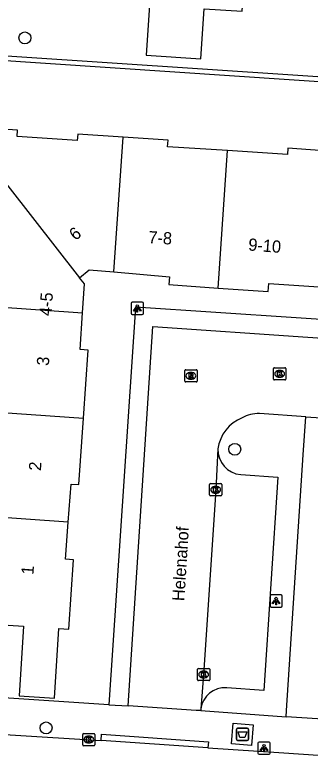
# Model space of a CAD drawing. Extents: x 161848 to 162726, y 385382 to 386521.
# Drawn here: x 162056.7 to 162080.9, y 385995.3 to 386056.9 of the extents above; entities that cross this region are included whole.
import ezdxf

# ---------------------------------------------------------------- set-up
doc = ezdxf.new("R2010")
doc.units = 0
for name, color, linetype in [('IMGEO_Afval_apart_plaats', 7, 'Continuous'), ('IMGEO_Boom', 7, 'Continuous'), ('IMGEO_Haag', 7, 'Continuous'), ('IMGEO_Kolk', 7, 'Continuous'), ('IMGEO_Lichtpunt', 7, 'Continuous'), ('IMGEO_Muur', 7, 'Continuous'), ('IMGEO_Openbare_ruimte_label', 7, 'Continuous'), ('IMGEO_Pand', 7, 'Continuous'), ('IMGEO_Pand_nummerreeks', 7, 'Continuous'), ('IMGEO_Rijbaan_lokaal_open', 7, 'Continuous'), ('IMGEO_Rioolput', 7, 'Continuous'), ('IMGEO_Voetpad_gesloten', 7, 'Continuous'), ('IMGEO_Voetpad_open', 7, 'Continuous')]:
    doc.layers.add(name, color=color, linetype=linetype)

msp = doc.modelspace()

# ---------------------------------------------------------------- linework, layer by layer
at = {"layer": 'IMGEO_Afval_apart_plaats'}
for p, q in [((162074.767, 385997.644), (162074.767, 385998.444)), ((162074.767, 385998.444), (162074.767, 385997.644)), ((162074.867, 385998.544), (162075.657, 385998.544)), ((162075.657, 385998.544), (162074.867, 385998.544)), ((162075.757, 385998.444), (162075.757, 385997.644)), ((162075.757, 385997.644), (162075.757, 385998.444)), ((162075.657, 385997.544), (162074.867, 385997.544)), ((162074.867, 385997.544), (162075.657, 385997.544))]:
    msp.add_line(p, q, dxfattribs=at)
msp.add_lwpolyline([(162074.91, 385998.258), (162075.614, 385998.258), (162075.465, 385997.788), (162075.059, 385997.788), (162074.91, 385998.258)], dxfattribs=at)
for centre, start, end in [((162074.867, 385998.444), 90, 180), ((162074.867, 385998.444), 90, 180), ((162075.657, 385998.444), 0, 90), ((162075.657, 385998.444), 360, 90), ((162074.867, 385997.644), 180, 270), ((162074.867, 385997.644), 180, 270), ((162075.657, 385997.644), 270, 0), ((162075.657, 385997.644), 270, 0)]:
    msp.add_arc(centre, 0.1, start, end, dxfattribs=at)
at = {"layer": 'IMGEO_Boom'}
for centre in [(162057.483, 386055.067), (162074.638, 386021.384), (162059.218, 385998.575)]:
    msp.add_circle(centre, 0.489, dxfattribs=at)
at = {"layer": 'IMGEO_Haag'}
for points in [[(162100.793, 386050.312), (162100.809, 386050.511), (162094.545, 386051.001), (162049.411, 386054.017)], [(162100.78, 386050.112), (162094.517, 386050.603), (162049.384, 386053.618), (162049.397, 386053.818)]]:
    msp.add_lwpolyline(points, dxfattribs=at)
at = {"layer": 'IMGEO_Kolk'}
for p, q in [((162077.879, 386028.064), (162078.731, 386028.064)), ((162077.804, 386027.138), (162077.804, 386027.99)), ((162078.292, 386027.844), (162078.317, 386027.844)), ((162078.805, 386027.99), (162078.805, 386027.138)), ((162078.731, 386027.064), (162077.879, 386027.064)), ((162078.315, 386027.284), (162078.29, 386027.284)), ((162072.578, 386017.649), (162072.578, 386018.501)), ((162072.653, 386018.575), (162073.505, 386018.575)), ((162073.066, 386018.355), (162073.091, 386018.355)), ((162073.579, 386018.501), (162073.579, 386017.649)), ((162073.505, 386017.575), (162072.653, 386017.575)), ((162073.089, 386017.795), (162073.064, 386017.795)), ((162071.589, 386002.52), (162071.589, 386003.372)), ((162071.664, 386003.446), (162072.516, 386003.446)), ((162072.59, 386003.372), (162072.59, 386002.52)), ((162072.077, 386003.226), (162072.102, 386003.226)), ((162072.516, 386002.446), (162071.664, 386002.446)), ((162072.1, 386002.666), (162072.075, 386002.666)), ((162062.208, 385997.195), (162062.208, 385998.047)), ((162062.283, 385998.121), (162063.135, 385998.121)), ((162062.696, 385997.901), (162062.721, 385997.901)), ((162063.209, 385998.047), (162063.209, 385997.195)), ((162062.719, 385997.341), (162062.694, 385997.341)), ((162063.135, 385997.121), (162062.283, 385997.121))]:
    msp.add_line(p, q, dxfattribs=at)
for points in [[(162077.879, 386028.064), (162078.731, 386028.064)], [(162077.804, 386027.138), (162077.804, 386027.99)], [(162078.125, 386027.764), (162078.248, 386027.764), (162078.248, 386027.613), (162078.378, 386027.764), (162078.542, 386027.764), (162078.396, 386027.613), (162078.549, 386027.364), (162078.397, 386027.364), (162078.312, 386027.528), (162078.248, 386027.461), (162078.248, 386027.364), (162078.125, 386027.364), (162078.125, 386027.764)], [(162078.805, 386027.99), (162078.805, 386027.138)], [(162078.731, 386027.064), (162077.879, 386027.064)], [(162072.578, 386017.649), (162072.578, 386018.501)], [(162072.653, 386018.575), (162073.505, 386018.575)], [(162072.899, 386018.275), (162073.022, 386018.275), (162073.022, 386018.124), (162073.152, 386018.275), (162073.316, 386018.275), (162073.17, 386018.124), (162073.323, 386017.875), (162073.171, 386017.875), (162073.086, 386018.039), (162073.022, 386017.972), (162073.022, 386017.875), (162072.899, 386017.875), (162072.899, 386018.275)], [(162073.579, 386018.501), (162073.579, 386017.649)], [(162073.505, 386017.575), (162072.653, 386017.575)], [(162071.589, 386002.52), (162071.589, 386003.372)], [(162071.664, 386003.446), (162072.516, 386003.446)], [(162072.59, 386003.372), (162072.59, 386002.52)], [(162071.91, 386003.146), (162072.033, 386003.146), (162072.033, 386002.995), (162072.163, 386003.146), (162072.327, 386003.146), (162072.181, 386002.995), (162072.334, 386002.746), (162072.182, 386002.746), (162072.097, 386002.91), (162072.033, 386002.843), (162072.033, 386002.746), (162071.91, 386002.746), (162071.91, 386003.146)], [(162072.516, 386002.446), (162071.664, 386002.446)], [(162062.208, 385997.195), (162062.208, 385998.047)], [(162062.283, 385998.121), (162063.135, 385998.121)], [(162062.529, 385997.821), (162062.652, 385997.821), (162062.652, 385997.67), (162062.782, 385997.821), (162062.946, 385997.821), (162062.8, 385997.67), (162062.953, 385997.421), (162062.801, 385997.421), (162062.716, 385997.585), (162062.652, 385997.518), (162062.652, 385997.421), (162062.529, 385997.421), (162062.529, 385997.821)], [(162063.209, 385998.047), (162063.209, 385997.195)], [(162063.135, 385997.121), (162062.283, 385997.121)]]:
    msp.add_lwpolyline(points, dxfattribs=at)
for centre, start, end in [((162077.881, 386027.988), 91.55205, 178.44795), ((162077.881, 386027.988), 91.55205, 178.44795), ((162078.729, 386027.988), 1.55205, 88.44795), ((162078.729, 386027.988), 1.55205, 88.44795), ((162077.881, 386027.14), 181.55205, 268.44795), ((162077.881, 386027.14), 181.55205, 268.44795), ((162078.729, 386027.14), 271.55205, 358.44795), ((162078.729, 386027.14), 271.55205, 358.44795), ((162072.655, 386018.499), 91.55205, 178.44795), ((162072.655, 386018.499), 91.55205, 178.44795), ((162073.503, 386018.499), 1.55205, 88.44795), ((162073.503, 386018.499), 1.55205, 88.44795), ((162072.655, 386017.651), 181.55205, 268.44795), ((162072.655, 386017.651), 181.55205, 268.44795), ((162073.503, 386017.651), 271.55205, 358.44795), ((162073.503, 386017.651), 271.55205, 358.44795), ((162071.666, 386003.37), 91.55205, 178.44795), ((162071.666, 386003.37), 91.55205, 178.44795), ((162072.514, 386003.37), 1.55205, 88.44795), ((162072.514, 386003.37), 1.55205, 88.44795), ((162071.666, 386002.522), 181.55205, 268.44795), ((162071.666, 386002.522), 181.55205, 268.44795), ((162072.514, 386002.522), 271.55205, 358.44795), ((162072.514, 386002.522), 271.55205, 358.44795), ((162062.285, 385998.045), 91.55205, 178.44795), ((162062.285, 385998.045), 91.55205, 178.44795), ((162063.133, 385998.045), 1.55205, 88.44795), ((162063.133, 385998.045), 1.55205, 88.44795), ((162062.285, 385997.197), 181.55205, 268.44795), ((162062.285, 385997.197), 181.55205, 268.44795), ((162063.133, 385997.197), 271.55205, 358.44795), ((162063.133, 385997.197), 271.55205, 358.44795)]:
    msp.add_arc(centre, 0.0765, start, end, dxfattribs=at)
for centre, major_axis, ratio, start_param, end_param in [((162078.291, 386027.564), (-0.387, 0.002), 0.722429, 4.712389, 7.853982), ((162078.316, 386027.564), (-0.39, 0.002), 0.717154, 1.570796, 4.712389), ((162073.065, 386018.075), (-0.387, 0.002), 0.722429, 4.712389, 7.853982), ((162073.09, 386018.075), (-0.39, 0.002), 0.717154, 1.570796, 4.712389), ((162072.076, 386002.946), (-0.387, 0.002), 0.722429, 4.712389, 7.853982), ((162072.101, 386002.946), (-0.39, 0.002), 0.717154, 1.570796, 4.712389), ((162062.695, 385997.621), (-0.387, 0.002), 0.722429, 4.712389, 7.853982), ((162062.72, 385997.621), (-0.39, 0.002), 0.717154, 1.570796, 4.712389)]:
    msp.add_ellipse(centre, major_axis=major_axis, ratio=ratio, start_param=start_param, end_param=end_param, dxfattribs=at)
at = {"layer": 'IMGEO_Lichtpunt'}
for p, q in [((162066.169, 386033.328), (162066.169, 386032.521)), ((162066.169, 386033.328), (162066.169, 386032.521)), ((162067.071, 386033.423), (162066.263, 386033.423)), ((162067.071, 386033.423), (162066.263, 386033.423)), ((162067.165, 386032.521), (162067.165, 386033.328)), ((162067.165, 386032.521), (162067.165, 386033.328)), ((162066.263, 386032.427), (162067.071, 386032.427)), ((162066.263, 386032.427), (162067.071, 386032.427)), ((162077.516, 386009.369), (162077.516, 386008.562)), ((162077.516, 386009.369), (162077.516, 386008.562)), ((162078.418, 386009.464), (162077.61, 386009.464)), ((162078.418, 386009.464), (162077.61, 386009.464)), ((162078.512, 386008.562), (162078.512, 386009.369)), ((162078.512, 386008.562), (162078.512, 386009.369)), ((162077.61, 386008.468), (162078.418, 386008.468)), ((162077.61, 386008.468), (162078.418, 386008.468)), ((162076.532, 385997.323), (162076.532, 385996.516)), ((162076.532, 385997.323), (162076.532, 385996.516)), ((162077.434, 385997.418), (162076.626, 385997.418)), ((162077.434, 385997.418), (162076.626, 385997.418)), ((162077.528, 385996.516), (162077.528, 385997.323)), ((162077.528, 385996.516), (162077.528, 385997.323)), ((162076.626, 385996.422), (162077.434, 385996.422)), ((162076.626, 385996.422), (162077.434, 385996.422))]:
    msp.add_line(p, q, dxfattribs=at)
for points in [[(162066.543, 386032.992), (162066.582, 386032.964), (162066.394, 386032.702), (162066.356, 386032.729), (162066.543, 386032.992)], [(162066.645, 386032.944), (162066.692, 386032.944), (162066.692, 386032.622), (162066.645, 386032.622), (162066.645, 386032.944)], [(162066.755, 386032.964), (162066.793, 386032.991), (162066.98, 386032.729), (162066.941, 386032.701), (162066.755, 386032.964)], [(162077.89, 386009.033), (162077.929, 386009.005), (162077.741, 386008.743), (162077.703, 386008.77), (162077.89, 386009.033)], [(162077.992, 386008.985), (162078.039, 386008.985), (162078.039, 386008.663), (162077.992, 386008.663), (162077.992, 386008.985)], [(162078.102, 386009.005), (162078.14, 386009.032), (162078.327, 386008.77), (162078.288, 386008.742), (162078.102, 386009.005)], [(162076.906, 385996.987), (162076.945, 385996.959), (162076.757, 385996.697), (162076.719, 385996.724), (162076.906, 385996.987)], [(162077.008, 385996.939), (162077.055, 385996.939), (162077.055, 385996.617), (162077.008, 385996.617), (162077.008, 385996.939)], [(162077.118, 385996.959), (162077.156, 385996.986), (162077.343, 385996.724), (162077.304, 385996.696), (162077.118, 385996.959)]]:
    msp.add_lwpolyline(points, dxfattribs=at)
for centre in [(162066.668, 386033.126), (162078.015, 386009.167), (162077.031, 385997.121)]:
    msp.add_circle(centre, 0.0994, dxfattribs=at)
for centre, start, end in [((162066.263, 386033.328), 90, 180), ((162066.263, 386033.328), 90, 180), ((162067.071, 386033.328), 0, 90), ((162067.071, 386033.328), 0, 90), ((162066.263, 386032.521), 180, 270), ((162066.263, 386032.521), 180, 270), ((162067.071, 386032.521), 270, 0), ((162067.071, 386032.521), 270, 360), ((162077.61, 386009.369), 90, 180), ((162077.61, 386009.369), 90, 180), ((162078.418, 386009.369), 0, 90), ((162078.418, 386009.369), 0, 90), ((162077.61, 386008.562), 180, 270), ((162077.61, 386008.562), 180, 270), ((162078.418, 386008.562), 270, 0), ((162078.418, 386008.562), 270, 360), ((162076.626, 385997.323), 90, 180), ((162076.626, 385997.323), 90, 180), ((162077.434, 385997.323), 0, 90), ((162077.434, 385997.323), 0, 90), ((162076.626, 385996.516), 180, 270), ((162076.626, 385996.516), 180, 270), ((162077.434, 385996.516), 270, 0), ((162077.434, 385996.516), 270, 360)]:
    msp.add_arc(centre, 0.0946, start, end, dxfattribs=at)
at = {"layer": 'IMGEO_Muur'}
msp.add_lwpolyline([(162056.988, 386000.963), (162047.616, 386001.585)], dxfattribs=at)
at = {"layer": 'IMGEO_Pand'}
for points in [[(162065.417, 386083.001), (162059.211, 386083.42), (162059.193, 386083.141), (162059.303, 386083.134), (162059.181, 386081.319), (162058.633, 386081.357), (162057.939, 386071.061), (162067.992, 386070.381), (162067.769, 386067.075), (162065.194, 386067.249), (162064.567, 386057.968), (162067.674, 386057.759), (162067.396, 386053.65), (162071.856, 386053.349), (162072.135, 386057.458), (162075.242, 386057.249), (162075.87, 386066.53), (162071.029, 386066.858), (162071.253, 386070.166), (162077.998, 386069.71), (162078.372, 386075.254)], [(162065.509, 386046.934), (162061.816, 386047.184), (162061.766, 386046.664), (162056.848, 386046.992), (162056.887, 386047.509), (162054.415, 386047.679), (162054.233, 386045.29)], [(162064.763, 386035.908), (162065.509, 386046.934)], [(162074.049, 386045.837), (162069.148, 386046.157), (162069.203, 386046.684), (162065.509, 386046.934)], [(162082.667, 386045.779), (162078.977, 386046.029), (162078.95, 386045.517), (162074.049, 386045.837)], [(162054.233, 386045.29), (162061.951, 386035.421)], [(162073.288, 386034.59), (162074.049, 386045.837)], [(162061.951, 386035.421), (162062.728, 386036.085), (162064.763, 386035.908)], [(162062.198, 386032.557), (162062.357, 386034.927), (162061.951, 386035.421)], [(162064.763, 386035.908), (162069.297, 386035.514), (162069.259, 386034.872), (162073.288, 386034.59)], [(162073.288, 386034.59), (162077.368, 386034.304), (162077.41, 386034.958), (162081.914, 386034.653)], [(162051.031, 386033.35), (162062.198, 386032.557)], [(162062.265, 386023.935), (162062.65, 386029.492), (162061.997, 386029.548), (162062.198, 386032.557)], [(162050.974, 386024.73), (162062.265, 386023.935)], [(162061.029, 386015.416), (162061.262, 386018.519), (162061.889, 386018.497), (162062.265, 386023.935)], [(162049.868, 386016.202), (162049.626, 386012.637), (162050.144, 386012.588), (162049.803, 386007.405), (162057.378, 386006.909), (162057.005, 386001.212), (162059.898, 386001.022), (162060.271, 386006.719), (162061.079, 386006.666), (162061.471, 386012.341), (162060.801, 386012.383), (162061.029, 386015.416)], [(162061.029, 386015.416), (162049.868, 386016.202)]]:
    msp.add_lwpolyline(points, dxfattribs=at)
at = {"layer": 'IMGEO_Rijbaan_lokaal_open'}
for points in [[(162065.918, 386000.37), (162067.951, 386031.441), (162080.602, 386030.562), (162097.881, 386029.381), (162097.494, 386022.931)], [(162080.442, 386024.046), (162076.643, 386024.317)], [(162080.442, 386024.046), (162097.494, 386022.931)], [(162073.261, 386021.427), (162073.079, 386018.077), (162072.088, 386002.922), (162071.869, 386000.135)], [(162071.858, 386000), (162071.494, 386000), (162065.918, 386000.37)], [(162071.869, 386000.135), (162071.858, 386000)], [(162048.377, 385998.497), (162063.706, 385997.554)], [(162072.445, 385996.95), (162063.706, 385997.554)], [(162072.445, 385996.95), (162078.632, 385996.529), (162120.807, 385993.662), (162130.556, 385992.978), (162144.838, 385991.962)]]:
    msp.add_lwpolyline(points, dxfattribs=at)
for centre, radius, start, end in [((162076.71, 386020.987), 3.33, 91.14414, 116.37431), ((162076.437, 386021.003), 3.204, 112.12427, 172.39757)]:
    msp.add_arc(centre, radius, start, end, dxfattribs=at)
at = {"layer": 'IMGEO_Rioolput'}
for p, q in [((162070.549, 386026.975), (162070.549, 386027.827)), ((162070.624, 386027.901), (162071.476, 386027.901)), ((162071.037, 386027.681), (162071.062, 386027.681)), ((162071.55, 386027.827), (162071.55, 386026.975)), ((162071.476, 386026.901), (162070.624, 386026.901)), ((162071.06, 386027.121), (162071.035, 386027.121))]:
    msp.add_line(p, q, dxfattribs=at)
for points in [[(162070.549, 386026.975), (162070.549, 386027.827)], [(162070.624, 386027.901), (162071.476, 386027.901)], [(162071.138, 386027.599), (162070.886, 386027.601), (162070.886, 386027.201)], [(162071.064, 386027.52), (162071.01, 386027.52), (162071.01, 386027.439)], [(162071.01, 386027.439), (162071.062, 386027.439)], [(162071.55, 386027.827), (162071.55, 386026.975)], [(162071.476, 386026.901), (162070.624, 386026.901)], [(162070.886, 386027.201), (162071.01, 386027.201), (162071.01, 386027.363), (162071.021, 386027.363)], [(162071.068, 386027.334), (162071.139, 386027.201), (162071.279, 386027.201), (162071.214, 386027.327)]]:
    msp.add_lwpolyline(points, dxfattribs=at)
for centre, radius, start, end in [((162070.626, 386027.825), 0.0765, 91.55205, 178.44795), ((162070.626, 386027.825), 0.0765, 91.55205, 178.44795), ((162071.046, 386027.628), 0.19, 274.7715, 282.96867), ((162071.07, 386027.424), 0.0964, 77.00612, 93.18647), ((162071.084, 386027.481), 0.0378, 276.66336, 79.67722), ((162071.137, 386027.489), 0.109, 350.36119, 89.41601), ((162071.135, 386027.489), 0.112, 277.58423, 350.98172), ((162071.474, 386027.825), 0.0765, 1.55205, 88.44795), ((162071.474, 386027.825), 0.0765, 1.55205, 88.44795), ((162070.626, 386026.977), 0.0765, 181.55205, 268.44795), ((162070.626, 386026.977), 0.0765, 181.55205, 268.44795), ((162071.02, 386027.31), 0.0533, 26.02933, 88.69889), ((162071.119, 386027.274), 0.108, 29.51342, 73.79051), ((162071.474, 386026.977), 0.0765, 271.55205, 358.44795), ((162071.474, 386026.977), 0.0765, 271.55205, 358.44795)]:
    msp.add_arc(centre, radius, start, end, dxfattribs=at)
for centre, major_axis, ratio, start_param, end_param in [((162071.036, 386027.401), (-0.387, 0.002), 0.722429, 4.712389, 7.853982), ((162071.061, 386027.401), (-0.39, 0.002), 0.717154, 1.570796, 4.712389)]:
    msp.add_ellipse(centre, major_axis=major_axis, ratio=ratio, start_param=start_param, end_param=end_param, dxfattribs=at)
at = {"layer": 'IMGEO_Voetpad_gesloten'}
msp.add_lwpolyline([(162076.151, 385998.824), (162076.014, 385997.13), (162074.373, 385997.263), (162074.51, 385998.957), (162076.151, 385998.824)], dxfattribs=at)
at = {"layer": 'IMGEO_Voetpad_open'}
for points in [[(162099.348, 386030.837), (162066.532, 386033.018), (162064.332, 386000.476)], [(162078.826, 385999.483), (162078.86, 386000), (162080.236, 386020.924), (162080.442, 386024.046)], [(162075.121, 386019.316), (162078.164, 386019.101), (162077.015, 386001.631), (162073.977, 386001.856)], [(162064.332, 386000.476), (162056.988, 386000.963), (162047.616, 386001.585), (162047.238, 386001.571)], [(162064.332, 386000.476), (162065.918, 386000.37)], [(162071.858, 386000), (162078.826, 385999.483)], [(162102.282, 385997.98), (162078.826, 385999.483)], [(162063.706, 385997.554), (162063.74, 385998.052), (162072.479, 385997.448), (162072.445, 385996.95)]]:
    msp.add_lwpolyline(points, dxfattribs=at)
for centre, radius, start, end in [((162075.282, 386021.332), 2.023, 177.31936, 265.44713), ((162073.817, 385999.9), 1.962, 85.33449, 173.12285)]:
    msp.add_arc(centre, radius, start, end, dxfattribs=at)

# ---------------------------------------------------------------- texts
at = {"layer": 'IMGEO_Openbare_ruimte_label'}
msp.add_text('Helenahof', height=1, rotation=86.5023, dxfattribs=at).set_placement((162070.516, 386008.934))
at = {"layer": 'IMGEO_Pand_nummerreeks'}
for s, rotation, p in [('6', 39.85183, (162061.621, 386038.428)), ('7-8', 356.50606, (162067.551, 386038.262)), ('9-10', 355.52832, (162075.713, 386037.666)), ('4-5', 86.16186, (162059.653, 386032.272)), ('3', 85.35545, (162059.44, 386028.194)), ('2', 86.01194, (162058.794, 386019.597)), ('1', 85.70342, (162058.177, 386011.092))]:
    msp.add_text(s, height=1, rotation=rotation, dxfattribs=at).set_placement(p)

doc.saveas('drawing.dxf')
